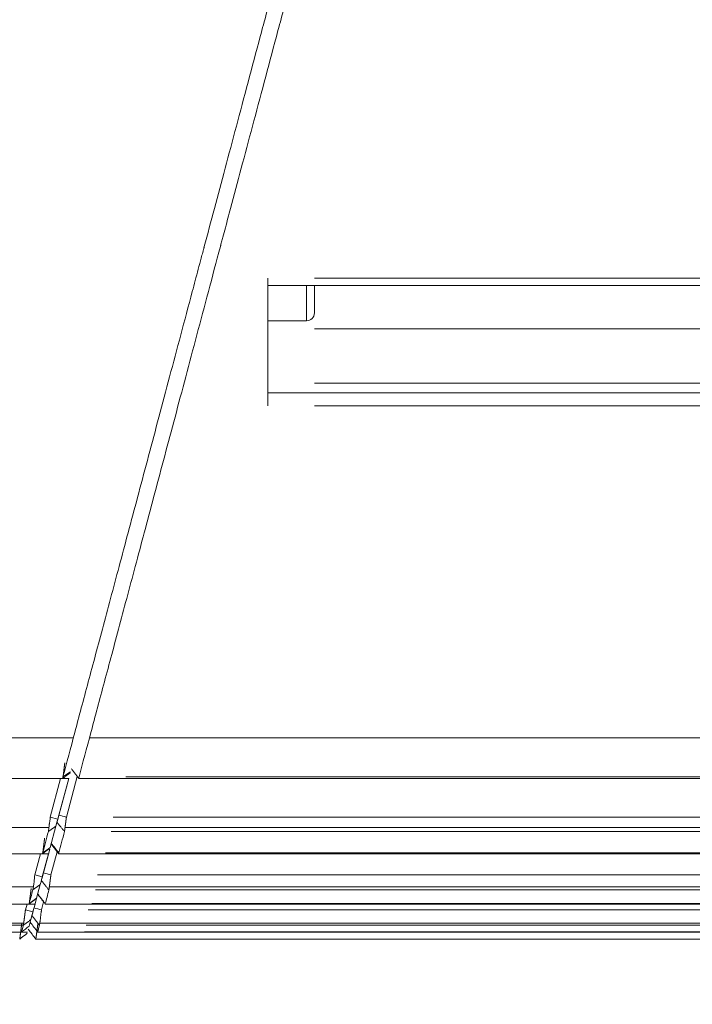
# Model space of a CAD drawing. Header units: millimetres. Extents: x 25069 to 61396, y 8621 to 21558.
# Tile 408 of 656: x 51633 to 51676, y 14303 to 14366. Entities that reach past the tile are written whole.
import ezdxf

# ---------------------------------------------------------------- set-up
doc = ezdxf.new("R2010")
doc.units = ezdxf.units.MM
doc.layers.add('10', color=7, linetype='Continuous')
doc.layers.add('dim', color=84, linetype='Continuous', lineweight=9)
doc.dimstyles.get("Standard").update_dxf_attribs({"dimtxt": 15, "dimasz": 5, "dimexe": 8, "dimexo": 5, "dimgap": 3, "dimtad": 0, "dimzin": 0, "dimdsep": 46, "dimtxsty": 'Standard', "dimblk": 'CLOSEDBLANK', "dimcen": 2, "dimclrd": 4, "dimclre": 3, "dimadec": 0, "dimazin": 0, "dimtfac": 1, "dimtofl": 0, "dimtmove": 0, "dimatfit": 3, "dimldrblk": 'CLOSEDBLANK', "dimfxl": 0, "dimtolj": 1, "dimtzin": 0, "dimarcsym": 0})

# ---------------------------------------------------------------- blocks, each defined once
blk = doc.blocks.new('_ClosedBlank')
at = {"color": 0, "linetype": 'ByBlock', "lineweight": -2}
for p, q in [((-1, 0.1667), (0, 0)), ((-1, 0.1667), (-1, -0.1667)), ((0, 0), (-1, -0.1667))]:
    blk.add_line(p, q, dxfattribs=at)
blk = doc.blocks.new('*D42')
at = {"layer": 'Defpoints', "color": 0, "lineweight": 18}
for p in [(51582.345, 14425.372), (51366.345, 14238.393), (51582.345, 14175.058)]:
    blk.add_point(p, dxfattribs=at)
at = {"layer": 'dim', "color": 3, "lineweight": -2}
for p, q in [((51582.345, 14405.372), (51582.345, 14155.058)), ((51366.345, 14218.393), (51366.345, 14155.058))]:
    blk.add_line(p, q, dxfattribs=at)
at = {"layer": 'dim', "color": 4, "lineweight": -3}
for p, q in [((51376.345, 14175.058), (51572.345, 14175.058)), ((51582.345, 14175.058), (51592.345, 14175.058))]:
    blk.add_line(p, q, dxfattribs=at)
at = {"layer": 'dim', "color": 4, "lineweight": -3, "xscale": 10, "yscale": 10, "zscale": 10, "rotation": 180}
blk.add_blockref('_ClosedBlank', (51366.345, 14175.058), dxfattribs=at)
at = {"layer": 'dim', "color": 4, "lineweight": -3, "xscale": 10, "yscale": 10, "zscale": 10}
blk.add_blockref('_ClosedBlank', (51582.345, 14175.058), dxfattribs=at)
at = {"layer": 'dim', "color": 0, "lineweight": 18, "insert": (51839.011, 14175.058), "char_height": 100, "attachment_point": 5}
blk.add_mtext('\\A1;216.00', dxfattribs=at)

msp = doc.modelspace()

# ---------------------------------------------------------------- linework, layer by layer
at = {"layer": '10', "color": 7, "linetype": 'Continuous', "lineweight": 15}
for p, q in [((51648.745, 14341.661), (51648.745, 14349.855)), ((51651.745, 14349.855), (51706.745, 14349.855)), ((51648.745, 14349.395), (51706.745, 14349.395)), ((51651.245, 14349.395), (51651.245, 14347.122)), ((51651.745, 14347.622), (51651.745, 14349.395)), ((51648.745, 14347.122), (51651.245, 14347.122)), ((51713.681, 14346.595), (51651.745, 14346.595)), ((51651.745, 14343.11), (51706.745, 14343.11)), ((51706.745, 14342.498), (51648.745, 14342.498)), ((51706.745, 14341.661), (51651.745, 14341.661)), ((51636.276, 14320.331), (51509.202, 14320.331)), ((51637.312, 14320.331), (51713.387, 14320.331)), ((51635.589, 14317.823), (51636.072, 14318.137)), ((51515.845, 14317.71), (51635.962, 14317.71)), ((51634.775, 14315.227), (51635.44, 14317.71)), ((51635.958, 14317.71), (51635.258, 14315.098)), ((51635.327, 14315.357), (51635.958, 14317.71)), ((51636.509, 14317.837), (51635.81, 14315.227)), ((51636.606, 14317.71), (51706.745, 14317.71)), ((51639.626, 14317.823), (51706.745, 14317.823)), ((51634.775, 14315.227), (51635.258, 14315.098)), ((51638.811, 14315.227), (51706.745, 14315.227)), ((51515.845, 14314.56), (51634.685, 14314.56)), ((51635.134, 14314.636), (51634.769, 14313.272)), ((51635.722, 14314.56), (51706.745, 14314.56)), ((51706.745, 14314.302), (51638.687, 14314.302)), ((51634.331, 14311.637), (51634.739, 14313.162)), ((51635.214, 14313.001), (51634.814, 14311.508)), ((51515.845, 14312.874), (51634.666, 14312.874)), ((51633.778, 14311.508), (51634.144, 14312.874)), ((51634.662, 14312.874), (51634.261, 14311.379)), ((51635.31, 14312.874), (51706.745, 14312.874)), ((51638.323, 14312.934), (51706.745, 14312.934)), ((51633.778, 14311.508), (51634.261, 14311.379)), ((51637.815, 14311.508), (51706.745, 14311.508)), ((51515.845, 14310.745), (51633.692, 14310.745)), ((51634.132, 14310.896), (51633.898, 14310.023)), ((51634.713, 14310.745), (51706.745, 14310.745)), ((51706.745, 14310.542), (51637.685, 14310.542)), ((51633.73, 14309.394), (51633.895, 14310.012)), ((51515.845, 14309.641), (51633.8, 14309.641)), ((51633.177, 14309.265), (51633.278, 14309.641)), ((51633.177, 14309.265), (51633.66, 14309.135)), ((51633.796, 14309.641), (51633.66, 14309.135)), ((51634.348, 14309.772), (51634.213, 14309.265)), ((51634.444, 14309.641), (51706.745, 14309.641)), ((51637.214, 14309.265), (51706.745, 14309.265)), ((51637.451, 14309.666), (51706.745, 14309.666)), ((51633.528, 14308.641), (51633.413, 14308.214)), ((51633.483, 14308.473), (51633.597, 14308.899)), ((51515.845, 14308.4), (51633.063, 14308.4)), ((51633.045, 14308.274), (51515.845, 14308.274)), ((51634.096, 14308.4), (51706.745, 14308.4)), ((51706.745, 14308.274), (51637.081, 14308.274)), ((51515.845, 14307.841), (51633.318, 14307.841)), ((51633.292, 14307.76), (51633.292, 14307.76)), ((51633.84, 14307.372), (51706.745, 14307.372)), ((51706.745, 14307.389), (51633.844, 14307.389)), ((51633.965, 14307.845), (51633.963, 14307.841)), ((51633.964, 14307.841), (51706.745, 14307.841)), ((51636.966, 14307.846), (51706.745, 14307.846))]:
    msp.add_line(p, q, dxfattribs=at)
msp.add_arc((51651.245, 14347.622), 0.5, 270, 0, dxfattribs=at)
for points, knots in [([(51635.589, 14317.823), (51635.825, 14318.708), (51636.078, 14319.656), (51636.619, 14321.684), (51636.908, 14322.764), (51637.522, 14325.057), (51637.846, 14326.27), (51638.531, 14328.833), (51638.892, 14330.183), (51639.648, 14333.02), (51640.044, 14334.507), (51640.872, 14337.618), (51641.304, 14339.242), (51642.204, 14342.626), (51642.671, 14344.385), (51643.4, 14347.124), (51643.647, 14348.054), (51644.024, 14349.472), (51644.215, 14350.188), (51644.44, 14351.033), (51644.553, 14351.458), (51644.61, 14351.672), (51644.639, 14351.778), (51644.653, 14351.832), (51644.66, 14351.859), (51644.663, 14351.872), (51644.665, 14351.879), (51644.666, 14351.882), (51644.667, 14351.884), (51644.667, 14351.884), (51644.667, 14351.885), (51644.667, 14351.885), (51645.093, 14353.486), (51645.541, 14355.165), (51646.48, 14358.684), (51646.971, 14360.525), (51647.74, 14363.409), (51648.263, 14365.373), (51649.081, 14368.44), (51649.647, 14370.567), (51650.08, 14372.192), (51650.298, 14373.012), (51650.557, 14373.982), (51650.687, 14374.47), (51650.752, 14374.715), (51650.785, 14374.837), (51650.801, 14374.899), (51650.809, 14374.93), (51650.813, 14374.945), (51650.815, 14374.953), (51650.816, 14374.956), (51650.817, 14374.958), (51650.817, 14374.959), (51650.817, 14374.96), (51650.817, 14374.96), (51650.817, 14374.96), (51650.817, 14374.96), (51650.998, 14375.639), (51651.191, 14376.362), (51651.601, 14377.897), (51651.818, 14378.708), (51652.275, 14380.422), (51652.516, 14381.323), (51653.021, 14383.217), (51653.286, 14384.209), (51653.839, 14386.285), (51654.128, 14387.368), (51654.729, 14389.626), (51655.041, 14390.8), (51655.69, 14393.239), (51656.026, 14394.503), (51656.723, 14397.122), (51657.083, 14398.475), (51657.455, 14399.872)], [0, 0, 0, 0, 0.0625, 0.0625, 0.125, 0.125, 0.1875, 0.1875, 0.25, 0.25, 0.3125, 0.3125, 0.375, 0.375, 0.4375, 0.4375, 0.46875, 0.46875, 0.484375, 0.492188, 0.496094, 0.498047, 0.499023, 0.499512, 0.499756, 0.499878, 0.499939, 0.499969, 0.499985, 0.499992, 0.499992, 0.5, 0.5, 0.5625, 0.5625, 0.625, 0.625, 0.65625, 0.6875, 0.71875, 0.71875, 0.734375, 0.742188, 0.746094, 0.748047, 0.749023, 0.749512, 0.749756, 0.749878, 0.749939, 0.749969, 0.749985, 0.749992, 0.749996, 0.749998, 0.749998, 0.75, 0.75, 0.78125, 0.78125, 0.8125, 0.8125, 0.84375, 0.84375, 0.875, 0.875, 0.90625, 0.90625, 0.9375, 0.9375, 0.96875, 0.96875, 1, 1, 1, 1]), ([(51658.491, 14399.872), (51658.119, 14398.475), (51657.758, 14397.122), (51657.062, 14394.504), (51656.725, 14393.24), (51656.077, 14390.801), (51655.764, 14389.627), (51655.163, 14387.369), (51654.875, 14386.286), (51654.321, 14384.21), (51654.057, 14383.218), (51653.551, 14381.324), (51653.311, 14380.423), (51652.853, 14378.709), (51652.636, 14377.897), (51652.329, 14376.746), (51652.229, 14376.374), (51652.085, 14375.831), (51652.014, 14375.564), (51651.932, 14375.26), (51651.892, 14375.109), (51651.872, 14375.035), (51651.862, 14374.997), (51651.858, 14374.979), (51651.855, 14374.97), (51651.854, 14374.965), (51651.853, 14374.963), (51651.853, 14374.961), (51651.853, 14374.961), (51651.853, 14374.961), (51651.853, 14374.96), (51651.853, 14374.96), (51651.853, 14374.96), (51651.553, 14373.837), (51650.966, 14371.631), (51650.116, 14368.441), (51649.299, 14365.374), (51648.776, 14363.411), (51648.007, 14360.527), (51647.516, 14358.686), (51646.812, 14356.046), (51646.582, 14355.186), (51646.246, 14353.926), (51646.08, 14353.303), (51645.89, 14352.59), (51645.796, 14352.237), (51645.749, 14352.061), (51645.726, 14351.973), (51645.714, 14351.929), (51645.708, 14351.907), (51645.705, 14351.896), (51645.704, 14351.891), (51645.703, 14351.888), (51645.703, 14351.887), (51645.702, 14351.886), (51645.702, 14351.886), (51645.702, 14351.886), (51645.181, 14349.929), (51644.678, 14348.037), (51643.707, 14344.386), (51643.239, 14342.626), (51642.339, 14339.242), (51641.907, 14337.618), (51641.079, 14334.507), (51640.683, 14333.02), (51639.927, 14330.184), (51639.567, 14328.834), (51638.882, 14326.27), (51638.557, 14325.057), (51637.944, 14322.764), (51637.655, 14321.684), (51637.113, 14319.657), (51636.86, 14318.708), (51636.625, 14317.823)], [0, 0, 0, 0, 0.03125, 0.03125, 0.0625, 0.0625, 0.09375, 0.09375, 0.125, 0.125, 0.15625, 0.15625, 0.1875, 0.1875, 0.21875, 0.21875, 0.234375, 0.234375, 0.242188, 0.246094, 0.248047, 0.249023, 0.249512, 0.249756, 0.249878, 0.249939, 0.249969, 0.249985, 0.249992, 0.249996, 0.249998, 0.249998, 0.25, 0.25, 0.28125, 0.3125, 0.34375, 0.375, 0.375, 0.4375, 0.4375, 0.46875, 0.46875, 0.484375, 0.492188, 0.496094, 0.498047, 0.499023, 0.499512, 0.499756, 0.499878, 0.499939, 0.499969, 0.499985, 0.499992, 0.499992, 0.5, 0.5, 0.5625, 0.5625, 0.625, 0.625, 0.6875, 0.6875, 0.75, 0.75, 0.8125, 0.8125, 0.875, 0.875, 0.9375, 0.9375, 1, 1, 1, 1]), ([(51635.708, 14318.71), (51635.707, 14318.702), (51635.705, 14318.684), (51635.701, 14318.658), (51635.698, 14318.631), (51635.694, 14318.605), (51635.691, 14318.579), (51635.688, 14318.554), (51635.685, 14318.528), (51635.681, 14318.503), (51635.678, 14318.478), (51635.675, 14318.453), (51635.672, 14318.429), (51635.669, 14318.404), (51635.666, 14318.38), (51635.663, 14318.357), (51635.66, 14318.334), (51635.658, 14318.311), (51635.655, 14318.288), (51635.652, 14318.266), (51635.649, 14318.244), (51635.647, 14318.222), (51635.644, 14318.201), (51635.642, 14318.181), (51635.639, 14318.16), (51635.637, 14318.14), (51635.634, 14318.121), (51635.632, 14318.102), (51635.63, 14318.083), (51635.628, 14318.065), (51635.625, 14318.047), (51635.623, 14318.03), (51635.621, 14318.013), (51635.619, 14317.997), (51635.617, 14317.981), (51635.615, 14317.965), (51635.613, 14317.95), (51635.611, 14317.936), (51635.61, 14317.921), (51635.608, 14317.908), (51635.606, 14317.895), (51635.605, 14317.882), (51635.603, 14317.87), (51635.601, 14317.858), (51635.6, 14317.847), (51635.598, 14317.836), (51635.597, 14317.826), (51635.596, 14317.816), (51635.594, 14317.806), (51635.593, 14317.797), (51635.592, 14317.789), (51635.591, 14317.781), (51635.59, 14317.773), (51635.589, 14317.766), (51635.588, 14317.759), (51635.587, 14317.753), (51635.586, 14317.747), (51635.585, 14317.742), (51635.584, 14317.737), (51635.583, 14317.733), (51635.582, 14317.729), (51635.582, 14317.725), (51635.581, 14317.722), (51635.581, 14317.719), (51635.58, 14317.717), (51635.58, 14317.715), (51635.579, 14317.713), (51635.579, 14317.712), (51635.578, 14317.711), (51635.578, 14317.71), (51635.578, 14317.71), (51635.578, 14317.711), (51635.577, 14317.711), (51635.577, 14317.712), (51635.577, 14317.714), (51635.577, 14317.715), (51635.577, 14317.717), (51635.577, 14317.719), (51635.578, 14317.722), (51635.578, 14317.725), (51635.578, 14317.728), (51635.578, 14317.732), (51635.579, 14317.736), (51635.579, 14317.74), (51635.579, 14317.744), (51635.58, 14317.749), (51635.58, 14317.754), (51635.581, 14317.759), (51635.582, 14317.764), (51635.582, 14317.77), (51635.583, 14317.776), (51635.584, 14317.782), (51635.585, 14317.788), (51635.585, 14317.795), (51635.586, 14317.802), (51635.587, 14317.809), (51635.588, 14317.816), (51635.589, 14317.821), (51635.589, 14317.823)], [0, 0, 0, 0, 0.013005, 0.025954, 0.038849, 0.051687, 0.064471, 0.077199, 0.089871, 0.102489, 0.115051, 0.127558, 0.14001, 0.152406, 0.164747, 0.177033, 0.189264, 0.20144, 0.213561, 0.225627, 0.237637, 0.249593, 0.261494, 0.27334, 0.28513, 0.296866, 0.308547, 0.320174, 0.331745, 0.343262, 0.354723, 0.366131, 0.377483, 0.388781, 0.400024, 0.411213, 0.422347, 0.433426, 0.444451, 0.455421, 0.466337, 0.477199, 0.488006, 0.498759, 0.509458, 0.520102, 0.530692, 0.541228, 0.55171, 0.562138, 0.572512, 0.582831, 0.593097, 0.603309, 0.613467, 0.623571, 0.633621, 0.643617, 0.65356, 0.663449, 0.673284, 0.683066, 0.692794, 0.702469, 0.71209, 0.721658, 0.731173, 0.740634, 0.750042, 0.759397, 0.768699, 0.777948, 0.787143, 0.796286, 0.805376, 0.814413, 0.823398, 0.832329, 0.841208, 0.850035, 0.858808, 0.86753, 0.876199, 0.884816, 0.89338, 0.901893, 0.910353, 0.918761, 0.927117, 0.935422, 0.943674, 0.951875, 0.960025, 0.968123, 0.976169, 0.984164, 0.992108, 1, 1, 1, 1]), ([(51636.625, 14317.823), (51636.62, 14317.804), (51636.617, 14317.786), (51636.611, 14317.757), (51636.609, 14317.745), (51636.607, 14317.73), (51636.606, 14317.726), (51636.605, 14317.72), (51636.605, 14317.714), (51636.605, 14317.711), (51636.606, 14317.711), (51636.606, 14317.71), (51636.606, 14317.71)], [0, 0, 0, 0, 0.268298, 0.268298, 0.536596, 0.536596, 0.670745, 0.670745, 0.804894, 0.939042, 0.939042, 1, 1, 1, 1]), ([(51634.651, 14314.302), (51634.654, 14314.321), (51634.658, 14314.343), (51634.664, 14314.394), (51634.668, 14314.422), (51634.674, 14314.469), (51634.676, 14314.485), (51634.68, 14314.519), (51634.682, 14314.537), (51634.689, 14314.591), (51634.694, 14314.63), (51634.702, 14314.691), (51634.705, 14314.712), (51634.711, 14314.755), (51634.714, 14314.777), (51634.723, 14314.844), (51634.73, 14314.889), (51634.743, 14314.983), (51634.75, 14315.031), (51634.763, 14315.129), (51634.769, 14315.178), (51634.775, 14315.227)], [0, 0, 0, 0, 0.125, 0.125, 0.25, 0.25, 0.3125, 0.3125, 0.375, 0.375, 0.5, 0.5, 0.5625, 0.5625, 0.625, 0.625, 0.75, 0.75, 0.875, 0.875, 1, 1, 1, 1]), ([(51635.81, 14315.227), (51635.809, 14315.217), (51635.806, 14315.197), (51635.802, 14315.167), (51635.798, 14315.138), (51635.795, 14315.108), (51635.791, 14315.079), (51635.787, 14315.051), (51635.783, 14315.023), (51635.78, 14314.995), (51635.776, 14314.968), (51635.773, 14314.942), (51635.769, 14314.915), (51635.766, 14314.89), (51635.763, 14314.864), (51635.76, 14314.84), (51635.756, 14314.816), (51635.753, 14314.792), (51635.75, 14314.769), (51635.747, 14314.747), (51635.745, 14314.725), (51635.742, 14314.703), (51635.739, 14314.683), (51635.736, 14314.662), (51635.734, 14314.643), (51635.731, 14314.624), (51635.729, 14314.605), (51635.726, 14314.587), (51635.724, 14314.57), (51635.721, 14314.553), (51635.719, 14314.537), (51635.717, 14314.521), (51635.715, 14314.506), (51635.713, 14314.491), (51635.711, 14314.477), (51635.709, 14314.463), (51635.707, 14314.45), (51635.705, 14314.437), (51635.704, 14314.425), (51635.702, 14314.414), (51635.7, 14314.403), (51635.699, 14314.392), (51635.697, 14314.382), (51635.696, 14314.372), (51635.695, 14314.363), (51635.693, 14314.354), (51635.692, 14314.345), (51635.691, 14314.337), (51635.69, 14314.329), (51635.689, 14314.322), (51635.688, 14314.315), (51635.687, 14314.309), (51635.687, 14314.304), (51635.686, 14314.302)], [0, 0, 0, 0, 0.025716, 0.051187, 0.076413, 0.101395, 0.126131, 0.150623, 0.17487, 0.198873, 0.222631, 0.246144, 0.269413, 0.292437, 0.315216, 0.337751, 0.360042, 0.382088, 0.403889, 0.425446, 0.446759, 0.467827, 0.488651, 0.509231, 0.529566, 0.549657, 0.569505, 0.589107, 0.608466, 0.627581, 0.646452, 0.665079, 0.683462, 0.701601, 0.719496, 0.737148, 0.754555, 0.77172, 0.78864, 0.805318, 0.821751, 0.837942, 0.853889, 0.869593, 0.885054, 0.900272, 0.915246, 0.929979, 0.944468, 0.958715, 0.972719, 0.98648, 1, 1, 1, 1]), ([(51634.412, 14313.874), (51634.411, 14313.865), (51634.409, 14313.849), (51634.406, 14313.824), (51634.402, 14313.799), (51634.399, 14313.775), (51634.396, 14313.75), (51634.393, 14313.726), (51634.39, 14313.702), (51634.387, 14313.679), (51634.384, 14313.655), (51634.381, 14313.632), (51634.378, 14313.609), (51634.375, 14313.586), (51634.372, 14313.563), (51634.37, 14313.541), (51634.367, 14313.519), (51634.364, 14313.497), (51634.362, 14313.476), (51634.359, 14313.455), (51634.356, 14313.434), (51634.354, 14313.414), (51634.351, 14313.394), (51634.349, 14313.374), (51634.346, 14313.354), (51634.344, 14313.335), (51634.342, 14313.317), (51634.34, 14313.298), (51634.337, 14313.28), (51634.335, 14313.263), (51634.333, 14313.246), (51634.331, 14313.229), (51634.329, 14313.212), (51634.327, 14313.196), (51634.325, 14313.181), (51634.323, 14313.165), (51634.321, 14313.151), (51634.319, 14313.136), (51634.317, 14313.122), (51634.316, 14313.108), (51634.314, 14313.095), (51634.312, 14313.082), (51634.311, 14313.07), (51634.309, 14313.058), (51634.307, 14313.046), (51634.306, 14313.035), (51634.304, 14313.024), (51634.303, 14313.014), (51634.302, 14313.004), (51634.3, 14312.994), (51634.299, 14312.985), (51634.298, 14312.976), (51634.297, 14312.968), (51634.295, 14312.96), (51634.294, 14312.952), (51634.293, 14312.945), (51634.292, 14312.938), (51634.291, 14312.931), (51634.29, 14312.925), (51634.289, 14312.919), (51634.288, 14312.914), (51634.287, 14312.909), (51634.287, 14312.904), (51634.286, 14312.9), (51634.285, 14312.896), (51634.285, 14312.892), (51634.284, 14312.889), (51634.283, 14312.886), (51634.283, 14312.883), (51634.282, 14312.881), (51634.282, 14312.879), (51634.281, 14312.877), (51634.281, 14312.876), (51634.281, 14312.875), (51634.28, 14312.874), (51634.28, 14312.874), (51634.28, 14312.874), (51634.28, 14312.874), (51634.28, 14312.874), (51634.28, 14312.875), (51634.28, 14312.876), (51634.28, 14312.877), (51634.28, 14312.879), (51634.28, 14312.88), (51634.28, 14312.882), (51634.28, 14312.885), (51634.28, 14312.887), (51634.281, 14312.89), (51634.281, 14312.893), (51634.281, 14312.896), (51634.282, 14312.899), (51634.282, 14312.903), (51634.283, 14312.906), (51634.283, 14312.91), (51634.284, 14312.914), (51634.284, 14312.919), (51634.285, 14312.923), (51634.285, 14312.926), (51634.286, 14312.928)], [0, 0, 0, 0, 0.013179, 0.0263, 0.039361, 0.052364, 0.065307, 0.078192, 0.091018, 0.103786, 0.116494, 0.129144, 0.141735, 0.154267, 0.166741, 0.179156, 0.191512, 0.203809, 0.216048, 0.228229, 0.24035, 0.252413, 0.264418, 0.276364, 0.288251, 0.30008, 0.311851, 0.323563, 0.335217, 0.346812, 0.358349, 0.369828, 0.381248, 0.39261, 0.403913, 0.415159, 0.426346, 0.437475, 0.448546, 0.459558, 0.470513, 0.481409, 0.492247, 0.503028, 0.51375, 0.524414, 0.535021, 0.545569, 0.55606, 0.566492, 0.576867, 0.587184, 0.597443, 0.607645, 0.617789, 0.627875, 0.637904, 0.647875, 0.657788, 0.667644, 0.677443, 0.687184, 0.696867, 0.706493, 0.716062, 0.725574, 0.735029, 0.744426, 0.753766, 0.763049, 0.772275, 0.781444, 0.790556, 0.799611, 0.808609, 0.81755, 0.826435, 0.835263, 0.844034, 0.852749, 0.861407, 0.870008, 0.878553, 0.887042, 0.895475, 0.903851, 0.912171, 0.920435, 0.928642, 0.936794, 0.94489, 0.95293, 0.960914, 0.968842, 0.976715, 0.984532, 0.992294, 1, 1, 1, 1]), ([(51635.322, 14312.934), (51635.318, 14312.92), (51635.316, 14312.909), (51635.312, 14312.891), (51635.311, 14312.884), (51635.309, 14312.875), (51635.309, 14312.873), (51635.31, 14312.874), (51635.31, 14312.874), (51635.31, 14312.875)], [0, 0, 0, 0, 0.303727, 0.303727, 0.607454, 0.607454, 0.911181, 0.911181, 1, 1, 1, 1]), ([(51633.649, 14310.542), (51633.654, 14310.556), (51633.66, 14310.575), (51633.671, 14310.62), (51633.676, 14310.646), (51633.687, 14310.707), (51633.692, 14310.741), (51633.703, 14310.816), (51633.708, 14310.856), (51633.719, 14310.943), (51633.724, 14310.989), (51633.735, 14311.085), (51633.741, 14311.135), (51633.751, 14311.238), (51633.757, 14311.291), (51633.768, 14311.399), (51633.773, 14311.453), (51633.778, 14311.508)], [0, 0, 0, 0, 0.125, 0.125, 0.25, 0.25, 0.375, 0.375, 0.5, 0.5, 0.625, 0.625, 0.75, 0.75, 0.875, 0.875, 1, 1, 1, 1]), ([(51634.814, 14311.508), (51634.812, 14311.498), (51634.81, 14311.479), (51634.806, 14311.45), (51634.802, 14311.421), (51634.798, 14311.392), (51634.795, 14311.364), (51634.791, 14311.336), (51634.787, 14311.309), (51634.784, 14311.282), (51634.781, 14311.255), (51634.777, 14311.229), (51634.774, 14311.203), (51634.771, 14311.178), (51634.767, 14311.153), (51634.764, 14311.128), (51634.761, 14311.104), (51634.758, 14311.081), (51634.755, 14311.058), (51634.752, 14311.035), (51634.749, 14311.013), (51634.747, 14310.992), (51634.744, 14310.971), (51634.741, 14310.951), (51634.738, 14310.931), (51634.736, 14310.912), (51634.733, 14310.893), (51634.731, 14310.874), (51634.729, 14310.857), (51634.726, 14310.84), (51634.724, 14310.823), (51634.722, 14310.807), (51634.72, 14310.791), (51634.718, 14310.776), (51634.716, 14310.761), (51634.714, 14310.747), (51634.712, 14310.734), (51634.71, 14310.72), (51634.708, 14310.708), (51634.706, 14310.696), (51634.705, 14310.684), (51634.703, 14310.673), (51634.702, 14310.662), (51634.7, 14310.652), (51634.699, 14310.642), (51634.697, 14310.633), (51634.696, 14310.624), (51634.695, 14310.615), (51634.693, 14310.607), (51634.692, 14310.599), (51634.691, 14310.592), (51634.69, 14310.585), (51634.689, 14310.578), (51634.688, 14310.572), (51634.688, 14310.566), (51634.687, 14310.561), (51634.686, 14310.556), (51634.685, 14310.551), (51634.685, 14310.546), (51634.684, 14310.544), (51634.684, 14310.542)], [0, 0, 0, 0, 0.022536, 0.044885, 0.067048, 0.089025, 0.110816, 0.13242, 0.153838, 0.17507, 0.196116, 0.216975, 0.237649, 0.258136, 0.278437, 0.298553, 0.318482, 0.338225, 0.357782, 0.377153, 0.396338, 0.415338, 0.434151, 0.452779, 0.471221, 0.489477, 0.507547, 0.525432, 0.543131, 0.560645, 0.577973, 0.595115, 0.612072, 0.628843, 0.645429, 0.66183, 0.678045, 0.694075, 0.70992, 0.72558, 0.741055, 0.756344, 0.771449, 0.786369, 0.801104, 0.815654, 0.83002, 0.8442, 0.858197, 0.872008, 0.885636, 0.899079, 0.912338, 0.925413, 0.938303, 0.95101, 0.963533, 0.975872, 0.988028, 1, 1, 1, 1]), ([(51633.546, 14310.641), (51633.545, 14310.636), (51633.544, 14310.625), (51633.542, 14310.61), (51633.54, 14310.594), (51633.538, 14310.579), (51633.536, 14310.563), (51633.534, 14310.548), (51633.532, 14310.533), (51633.53, 14310.517), (51633.528, 14310.502), (51633.526, 14310.487), (51633.524, 14310.472), (51633.522, 14310.457), (51633.52, 14310.443), (51633.518, 14310.428), (51633.516, 14310.413), (51633.515, 14310.399), (51633.513, 14310.384), (51633.511, 14310.37), (51633.509, 14310.356), (51633.507, 14310.342), (51633.506, 14310.328), (51633.504, 14310.314), (51633.502, 14310.3), (51633.501, 14310.287), (51633.499, 14310.273), (51633.497, 14310.26), (51633.495, 14310.246), (51633.494, 14310.233), (51633.492, 14310.22), (51633.491, 14310.207), (51633.489, 14310.194), (51633.487, 14310.182), (51633.486, 14310.169), (51633.484, 14310.157), (51633.483, 14310.145), (51633.481, 14310.132), (51633.48, 14310.12), (51633.478, 14310.109), (51633.477, 14310.097), (51633.475, 14310.085), (51633.474, 14310.074), (51633.473, 14310.063), (51633.471, 14310.052), (51633.47, 14310.041), (51633.468, 14310.03), (51633.467, 14310.019), (51633.466, 14310.009), (51633.464, 14309.998), (51633.463, 14309.988), (51633.462, 14309.978), (51633.461, 14309.968), (51633.459, 14309.958), (51633.458, 14309.949), (51633.457, 14309.939), (51633.456, 14309.93), (51633.455, 14309.921), (51633.453, 14309.912), (51633.452, 14309.903), (51633.451, 14309.894), (51633.45, 14309.886), (51633.449, 14309.877), (51633.448, 14309.869), (51633.447, 14309.861), (51633.446, 14309.853), (51633.445, 14309.845), (51633.444, 14309.838), (51633.443, 14309.83), (51633.442, 14309.823), (51633.441, 14309.816), (51633.44, 14309.809), (51633.439, 14309.802), (51633.438, 14309.796), (51633.437, 14309.789), (51633.436, 14309.783), (51633.435, 14309.776), (51633.434, 14309.77), (51633.433, 14309.765), (51633.433, 14309.759), (51633.432, 14309.753), (51633.431, 14309.748), (51633.43, 14309.742), (51633.43, 14309.737), (51633.429, 14309.732), (51633.428, 14309.727), (51633.427, 14309.723), (51633.427, 14309.718), (51633.426, 14309.714), (51633.425, 14309.709), (51633.425, 14309.705), (51633.424, 14309.701), (51633.423, 14309.697), (51633.423, 14309.694), (51633.422, 14309.69), (51633.422, 14309.687), (51633.421, 14309.683), (51633.421, 14309.68), (51633.42, 14309.677), (51633.42, 14309.674), (51633.419, 14309.671), (51633.419, 14309.669), (51633.418, 14309.666), (51633.418, 14309.664), (51633.417, 14309.661), (51633.417, 14309.659), (51633.417, 14309.657), (51633.416, 14309.655), (51633.416, 14309.654), (51633.416, 14309.652), (51633.415, 14309.65), (51633.415, 14309.649), (51633.415, 14309.648), (51633.415, 14309.647), (51633.414, 14309.645), (51633.414, 14309.645), (51633.414, 14309.644), (51633.414, 14309.643), (51633.413, 14309.642), (51633.413, 14309.642), (51633.413, 14309.641), (51633.413, 14309.641), (51633.413, 14309.641), (51633.413, 14309.641), (51633.413, 14309.641), (51633.413, 14309.641), (51633.413, 14309.641), (51633.413, 14309.641), (51633.413, 14309.642), (51633.413, 14309.642), (51633.413, 14309.643), (51633.413, 14309.644), (51633.413, 14309.644), (51633.413, 14309.645), (51633.413, 14309.646), (51633.413, 14309.647), (51633.413, 14309.648), (51633.413, 14309.649), (51633.413, 14309.651), (51633.413, 14309.652), (51633.414, 14309.653), (51633.414, 14309.655), (51633.414, 14309.657), (51633.414, 14309.658), (51633.415, 14309.66), (51633.415, 14309.662), (51633.415, 14309.664), (51633.415, 14309.665), (51633.415, 14309.666)], [0, 0, 0, 0, 0.00875, 0.017473, 0.02617, 0.03484, 0.043484, 0.052101, 0.060692, 0.069256, 0.077794, 0.086305, 0.094791, 0.103249, 0.111681, 0.120087, 0.128466, 0.136819, 0.145146, 0.153446, 0.161719, 0.169967, 0.178187, 0.186382, 0.19455, 0.202691, 0.210807, 0.218896, 0.226958, 0.234994, 0.243004, 0.250987, 0.258944, 0.266875, 0.27478, 0.282658, 0.290509, 0.298335, 0.306134, 0.313906, 0.321653, 0.329373, 0.337067, 0.344734, 0.352375, 0.35999, 0.367579, 0.375141, 0.382677, 0.390187, 0.39767, 0.405128, 0.412559, 0.419963, 0.427342, 0.434694, 0.44202, 0.44932, 0.456594, 0.463841, 0.471063, 0.478258, 0.485427, 0.492569, 0.499686, 0.506776, 0.51384, 0.520878, 0.52789, 0.534876, 0.541836, 0.548769, 0.555677, 0.562558, 0.569413, 0.576242, 0.583045, 0.589822, 0.596573, 0.603298, 0.609997, 0.61667, 0.623316, 0.629937, 0.636532, 0.6431, 0.649643, 0.656159, 0.66265, 0.669115, 0.675553, 0.681966, 0.688353, 0.694714, 0.701049, 0.707358, 0.713641, 0.719898, 0.726129, 0.732335, 0.738514, 0.744668, 0.750796, 0.756898, 0.762974, 0.769025, 0.775049, 0.781048, 0.787021, 0.792968, 0.79889, 0.804786, 0.810656, 0.8165, 0.822318, 0.828111, 0.833878, 0.83962, 0.845336, 0.851026, 0.856691, 0.86233, 0.867943, 0.873531, 0.879093, 0.88463, 0.890141, 0.895626, 0.901086, 0.906521, 0.91193, 0.917313, 0.922672, 0.928004, 0.933311, 0.938593, 0.94385, 0.949081, 0.954287, 0.959467, 0.964622, 0.969752, 0.974856, 0.979935, 0.984989, 0.990018, 0.995022, 1, 1, 1, 1]), ([(51633.045, 14308.274), (51633.045, 14308.275), (51633.045, 14308.277), (51633.045, 14308.279), (51633.046, 14308.282), (51633.046, 14308.285), (51633.046, 14308.288), (51633.047, 14308.292), (51633.048, 14308.296), (51633.048, 14308.3), (51633.049, 14308.305), (51633.05, 14308.31), (51633.051, 14308.315), (51633.051, 14308.32), (51633.052, 14308.326), (51633.053, 14308.333), (51633.054, 14308.339), (51633.055, 14308.346), (51633.056, 14308.354), (51633.058, 14308.362), (51633.059, 14308.37), (51633.06, 14308.379), (51633.062, 14308.388), (51633.063, 14308.397), (51633.064, 14308.407), (51633.066, 14308.418), (51633.067, 14308.428), (51633.069, 14308.44), (51633.071, 14308.451), (51633.072, 14308.463), (51633.074, 14308.476), (51633.076, 14308.489), (51633.078, 14308.503), (51633.08, 14308.517), (51633.082, 14308.531), (51633.084, 14308.546), (51633.086, 14308.562), (51633.088, 14308.578), (51633.09, 14308.594), (51633.092, 14308.611), (51633.095, 14308.628), (51633.097, 14308.646), (51633.1, 14308.665), (51633.102, 14308.684), (51633.105, 14308.703), (51633.107, 14308.723), (51633.11, 14308.743), (51633.112, 14308.764), (51633.115, 14308.785), (51633.118, 14308.807), (51633.121, 14308.829), (51633.124, 14308.851), (51633.127, 14308.874), (51633.13, 14308.898), (51633.133, 14308.922), (51633.136, 14308.946), (51633.139, 14308.971), (51633.142, 14308.996), (51633.145, 14309.021), (51633.149, 14309.047), (51633.152, 14309.073), (51633.156, 14309.1), (51633.159, 14309.126), (51633.163, 14309.154), (51633.166, 14309.181), (51633.17, 14309.209), (51633.174, 14309.237), (51633.176, 14309.255), (51633.177, 14309.265)], [0, 0, 0, 0, 0.010613, 0.021364, 0.032254, 0.043282, 0.054448, 0.065753, 0.077197, 0.088779, 0.1005, 0.11236, 0.12436, 0.136498, 0.148775, 0.161192, 0.173748, 0.186444, 0.199278, 0.212253, 0.225367, 0.238621, 0.252014, 0.265547, 0.27922, 0.293033, 0.306986, 0.321078, 0.335311, 0.349684, 0.364197, 0.37885, 0.393643, 0.408577, 0.42365, 0.438865, 0.454219, 0.469714, 0.485349, 0.501125, 0.517041, 0.533098, 0.549296, 0.565634, 0.582112, 0.598732, 0.615492, 0.632393, 0.649434, 0.666617, 0.68394, 0.701404, 0.719008, 0.736754, 0.754641, 0.772668, 0.790837, 0.809146, 0.827597, 0.846188, 0.864921, 0.883795, 0.902809, 0.921965, 0.941262, 0.9607, 0.98028, 1, 1, 1, 1]), ([(51634.213, 14309.265), (51634.208, 14309.235), (51634.201, 14309.191), (51634.195, 14309.146), (51634.191, 14309.117), (51634.189, 14309.102), (51634.179, 14309.028), (51634.172, 14308.971), (51634.162, 14308.888), (51634.158, 14308.861), (51634.152, 14308.807), (51634.148, 14308.78), (51634.139, 14308.703), (51634.132, 14308.655), (51634.123, 14308.588), (51634.12, 14308.566), (51634.116, 14308.535), (51634.115, 14308.524), (51634.112, 14308.505), (51634.11, 14308.495), (51634.104, 14308.448), (51634.099, 14308.415), (51634.092, 14308.373), (51634.09, 14308.359), (51634.087, 14308.341), (51634.087, 14308.336), (51634.085, 14308.325), (51634.084, 14308.32), (51634.081, 14308.296), (51634.08, 14308.283), (51634.08, 14308.274)], [0, 0, 0, 0, 0.0625, 0.09375, 0.09375, 0.125, 0.125, 0.25, 0.25, 0.3125, 0.3125, 0.375, 0.375, 0.5, 0.5, 0.5625, 0.5625, 0.59375, 0.59375, 0.625, 0.625, 0.75, 0.75, 0.8125, 0.8125, 0.84375, 0.84375, 0.875, 0.875, 1, 1, 1, 1]), ([(51634.451, 14309.666), (51634.448, 14309.657), (51634.447, 14309.651), (51634.444, 14309.643), (51634.444, 14309.641), (51634.444, 14309.641), (51634.444, 14309.643), (51634.445, 14309.646)], [0, 0, 0, 0, 0.347187, 0.347187, 0.694374, 0.694374, 1, 1, 1, 1]), ([(51632.809, 14307.389), (51632.809, 14307.389), (51632.809, 14307.389), (51632.809, 14307.39), (51632.809, 14307.391), (51632.809, 14307.392), (51632.809, 14307.393), (51632.809, 14307.395), (51632.81, 14307.396), (51632.81, 14307.399), (51632.81, 14307.401), (51632.811, 14307.404), (51632.811, 14307.407), (51632.812, 14307.41), (51632.813, 14307.413), (51632.813, 14307.417), (51632.814, 14307.421), (51632.815, 14307.426), (51632.815, 14307.431), (51632.816, 14307.436), (51632.817, 14307.441), (51632.818, 14307.447), (51632.819, 14307.453), (51632.82, 14307.46), (51632.821, 14307.467), (51632.822, 14307.474), (51632.823, 14307.482), (51632.825, 14307.49), (51632.826, 14307.498), (51632.827, 14307.507), (51632.828, 14307.516), (51632.83, 14307.526), (51632.831, 14307.536), (51632.833, 14307.547), (51632.834, 14307.558), (51632.836, 14307.569), (51632.838, 14307.581), (51632.839, 14307.593), (51632.841, 14307.605), (51632.843, 14307.618), (51632.845, 14307.632), (51632.847, 14307.646), (51632.848, 14307.66), (51632.85, 14307.675), (51632.852, 14307.69), (51632.855, 14307.706), (51632.857, 14307.722), (51632.859, 14307.738), (51632.861, 14307.755), (51632.863, 14307.773), (51632.866, 14307.791), (51632.868, 14307.809), (51632.87, 14307.828), (51632.873, 14307.847), (51632.875, 14307.866), (51632.878, 14307.886), (51632.88, 14307.907), (51632.883, 14307.928), (51632.886, 14307.949), (51632.889, 14307.971), (51632.891, 14307.993), (51632.894, 14308.015), (51632.897, 14308.038), (51632.9, 14308.061), (51632.903, 14308.084), (51632.906, 14308.108), (51632.909, 14308.132), (51632.912, 14308.157), (51632.915, 14308.181), (51632.919, 14308.206), (51632.922, 14308.232), (51632.925, 14308.257), (51632.929, 14308.283), (51632.932, 14308.309), (51632.936, 14308.336), (51632.939, 14308.362), (51632.941, 14308.38), (51632.943, 14308.389)], [0, 0, 0, 0, 0.009439, 0.018981, 0.028627, 0.038377, 0.048232, 0.05819, 0.068252, 0.078419, 0.088691, 0.099066, 0.109547, 0.120132, 0.130821, 0.141615, 0.152514, 0.163518, 0.174627, 0.185841, 0.19716, 0.208584, 0.220114, 0.231748, 0.243488, 0.255333, 0.267284, 0.27934, 0.291501, 0.303768, 0.316141, 0.328619, 0.341203, 0.353892, 0.366688, 0.379589, 0.392595, 0.405708, 0.418927, 0.432251, 0.445682, 0.459219, 0.472861, 0.48661, 0.500465, 0.514426, 0.528493, 0.542666, 0.556945, 0.571331, 0.585823, 0.600421, 0.615126, 0.629937, 0.644855, 0.659878, 0.675009, 0.690245, 0.705589, 0.721038, 0.736595, 0.752258, 0.768027, 0.783903, 0.799886, 0.815975, 0.832171, 0.848473, 0.864883, 0.881399, 0.898021, 0.914751, 0.931587, 0.94853, 0.96558, 0.982736, 1, 1, 1, 1]), ([(51633.978, 14308.389), (51633.977, 14308.38), (51633.974, 14308.362), (51633.971, 14308.336), (51633.967, 14308.309), (51633.964, 14308.283), (51633.961, 14308.257), (51633.957, 14308.232), (51633.954, 14308.206), (51633.951, 14308.181), (51633.948, 14308.157), (51633.944, 14308.132), (51633.941, 14308.108), (51633.938, 14308.084), (51633.935, 14308.061), (51633.932, 14308.038), (51633.929, 14308.015), (51633.927, 14307.993), (51633.924, 14307.971), (51633.921, 14307.949), (51633.918, 14307.928), (51633.916, 14307.907), (51633.913, 14307.886), (51633.911, 14307.866), (51633.908, 14307.847), (51633.906, 14307.828), (51633.903, 14307.809), (51633.901, 14307.791), (51633.899, 14307.773), (51633.896, 14307.755), (51633.894, 14307.738), (51633.892, 14307.722), (51633.89, 14307.706), (51633.888, 14307.69), (51633.886, 14307.675), (51633.884, 14307.66), (51633.882, 14307.646), (51633.88, 14307.632), (51633.878, 14307.618), (51633.876, 14307.605), (51633.875, 14307.593), (51633.873, 14307.581), (51633.871, 14307.569), (51633.87, 14307.558), (51633.868, 14307.547), (51633.867, 14307.536), (51633.865, 14307.526), (51633.864, 14307.516), (51633.862, 14307.507), (51633.861, 14307.498), (51633.86, 14307.49), (51633.859, 14307.482), (51633.857, 14307.474), (51633.856, 14307.467), (51633.855, 14307.46), (51633.854, 14307.453), (51633.853, 14307.447), (51633.852, 14307.441), (51633.851, 14307.436), (51633.851, 14307.431), (51633.85, 14307.426), (51633.849, 14307.421), (51633.848, 14307.417), (51633.848, 14307.413), (51633.847, 14307.41), (51633.847, 14307.407), (51633.846, 14307.404), (51633.846, 14307.401), (51633.845, 14307.399), (51633.845, 14307.396), (51633.845, 14307.395), (51633.844, 14307.393), (51633.844, 14307.392), (51633.844, 14307.391), (51633.844, 14307.39), (51633.844, 14307.389), (51633.844, 14307.389), (51633.844, 14307.389)], [0, 0, 0, 0, 0.017264, 0.03442, 0.05147, 0.068413, 0.085249, 0.101979, 0.118602, 0.135118, 0.151527, 0.167829, 0.184025, 0.200115, 0.216097, 0.231973, 0.247743, 0.263405, 0.278962, 0.294411, 0.309755, 0.324991, 0.340122, 0.355145, 0.370063, 0.384874, 0.399579, 0.414177, 0.428669, 0.443055, 0.457334, 0.471507, 0.485575, 0.499535, 0.51339, 0.527139, 0.540782, 0.554318, 0.567749, 0.581073, 0.594292, 0.607405, 0.620411, 0.633313, 0.646108, 0.658797, 0.671381, 0.683859, 0.696232, 0.708499, 0.72066, 0.732716, 0.744667, 0.756512, 0.768252, 0.779886, 0.791416, 0.80284, 0.814159, 0.825373, 0.836482, 0.847486, 0.858385, 0.869179, 0.879869, 0.890453, 0.900934, 0.911309, 0.921581, 0.931748, 0.94181, 0.951768, 0.961623, 0.971373, 0.981019, 0.990561, 1, 1, 1, 1])]:
    msp.add_open_spline(points, degree=3, knots=knots, dxfattribs=at)
for points, degree in [([(51635.574, 14317.707), (51636.057, 14318.079)], 1), ([(51636.126, 14318.338), (51636.617, 14317.696)], 1), ([(51635.258, 14315.098), (51635.205, 14314.9), (51635.154, 14314.708), (51635.134, 14314.635)], 3), ([(51635.203, 14314.894), (51635.223, 14314.967), (51635.274, 14315.159), (51635.327, 14315.357)], 3), ([(51635.203, 14314.894), (51635.686, 14314.302)], 1), ([(51635.327, 14315.357), (51635.488, 14315.314), (51635.649, 14315.271), (51635.81, 14315.227)], 3), ([(51634.285, 14312.931), (51634.4, 14313.364), (51634.523, 14313.821), (51634.651, 14314.302)], 3), ([(51634.651, 14314.302), (51635.134, 14314.635)], 1), ([(51635.687, 14314.302), (51635.559, 14313.822), (51635.437, 14313.366), (51635.322, 14312.934)], 3), ([(51634.278, 14312.871), (51634.761, 14313.243)], 1), ([(51634.287, 14312.935), (51634.448, 14313.047), (51634.609, 14313.161), (51634.769, 14313.274)], 3), ([(51634.83, 14313.502), (51635.32, 14312.862)], 1), ([(51634.839, 14313.534), (51634.999, 14313.333), (51635.16, 14313.133), (51635.322, 14312.934)], 3), ([(51634.261, 14311.379), (51634.202, 14311.158), (51634.146, 14310.949), (51634.132, 14310.896)], 3), ([(51634.201, 14311.154), (51634.216, 14311.208), (51634.272, 14311.417), (51634.331, 14311.637)], 3), ([(51634.201, 14311.154), (51634.684, 14310.542)], 1), ([(51634.331, 14311.637), (51634.492, 14311.594), (51634.653, 14311.551), (51634.814, 14311.508)], 3), ([(51633.415, 14309.666), (51633.487, 14309.935), (51633.565, 14310.227), (51633.649, 14310.542)], 3), ([(51633.649, 14310.542), (51634.132, 14310.896)], 1), ([(51634.685, 14310.542), (51634.601, 14310.227), (51634.523, 14309.935), (51634.451, 14309.666)], 3), ([(51633.412, 14309.642), (51633.895, 14310.012)], 1), ([(51633.415, 14309.666), (51633.576, 14309.785), (51633.737, 14309.904), (51633.898, 14310.024)], 3), ([(51633.965, 14310.271), (51634.454, 14309.634)], 1), ([(51633.968, 14310.283), (51634.128, 14310.077), (51634.289, 14309.871), (51634.451, 14309.666)], 3), ([(51633.597, 14308.899), (51633.605, 14308.928), (51633.665, 14309.152), (51633.73, 14309.394)], 3), ([(51633.73, 14309.394), (51633.891, 14309.351), (51634.052, 14309.308), (51634.213, 14309.265)], 3), ([(51633.045, 14308.274), (51633.528, 14308.64)], 1), ([(51633.66, 14309.135), (51633.595, 14308.893), (51633.535, 14308.669), (51633.528, 14308.64)], 3), ([(51633.597, 14308.899), (51634.08, 14308.274)], 1), ([(51632.93, 14307.846), (51632.962, 14307.966), (51633, 14308.109), (51633.044, 14308.274)], 3), ([(51633.413, 14308.214), (51633.253, 14308.091), (51633.092, 14307.968), (51632.93, 14307.846)], 3), ([(51632.93, 14307.846), (51633.092, 14307.968), (51633.253, 14308.091), (51633.413, 14308.214)], 3), ([(51633.844, 14307.389), (51633.361, 14308.018)], 1), ([(51633.844, 14307.389), (51633.683, 14307.598), (51633.522, 14307.808), (51633.361, 14308.018)], 3), ([(51633.963, 14307.843), (51633.802, 14308.052), (51633.642, 14308.262), (51633.483, 14308.473)], 3), ([(51633.483, 14308.473), (51633.643, 14308.263), (51633.803, 14308.053), (51633.965, 14307.844)], 3), ([(51634.081, 14308.274), (51634.036, 14308.108), (51633.998, 14307.965), (51633.966, 14307.844)], 3), ([(51633.292, 14307.759), (51632.809, 14307.389)], 1), ([(51632.809, 14307.389), (51633.292, 14307.759)], 1), ([(51633.844, 14307.389), (51633.841, 14307.378), (51633.84, 14307.372), (51633.84, 14307.372)], 3)]:
    msp.add_open_spline(points, degree=degree, dxfattribs=at)

# ---------------------------------------------------------------- dimensions: what is measured, and where the dimension line sits
at = {"layer": 'dim', "lineweight": 18}
dim = msp.add_linear_dim(base=(51582.345, 14175.058), p1=(51366.345, 14238.393), p2=(51582.345, 14425.372), dimstyle='Standard', override={"dimscale": 2, "dimtxt": 50, "dimexe": 10, "dimexo": 10, "dimgap": 15, "dimlwd": 65533}, dxfattribs=at)
dim.commit()
dim.dimension.update_dxf_attribs({"geometry": '*D42', "text_midpoint": (51839.011, 14175.058)})

doc.saveas('drawing.dxf')
